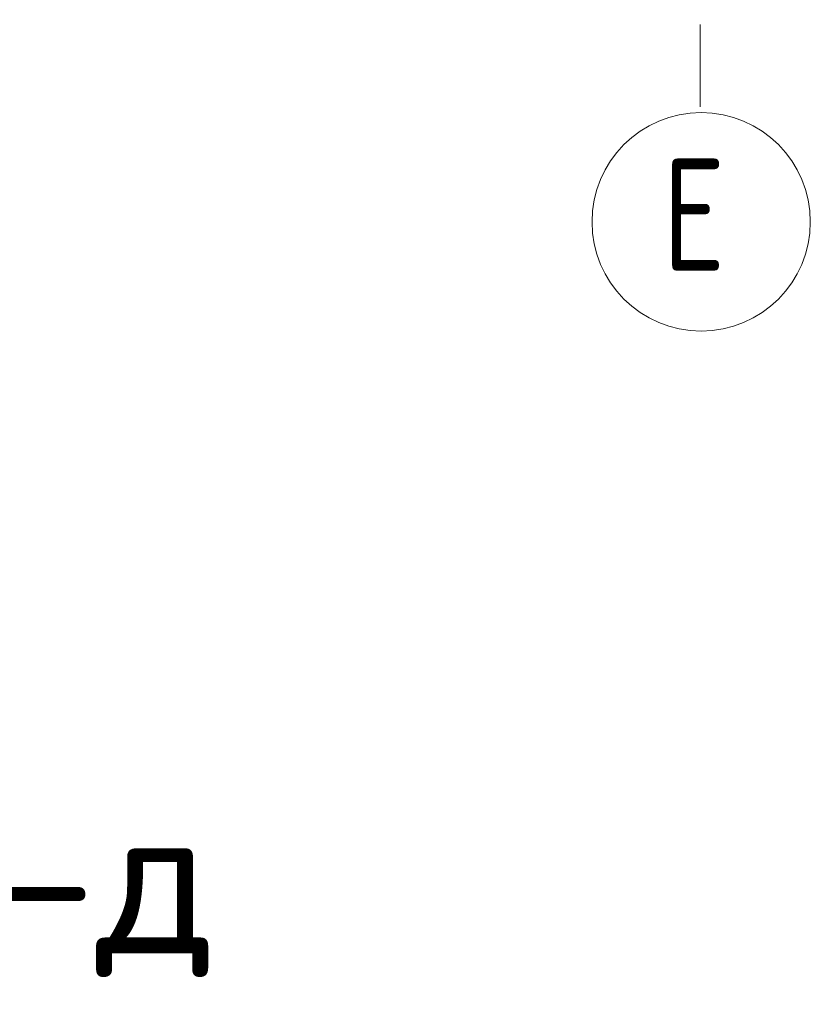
# Model space of a CAD drawing. Header units: metres. Extents: x -38 to 97, y -15 to 21.
# Tile 270 of 276: x 88.443 to 88.761, y -4.959 to -4.564. Entities that reach past the tile are written whole.
import ezdxf

# ---------------------------------------------------------------- set-up
doc = ezdxf.new("R2010")
doc.units = ezdxf.units.M
doc.linetypes.add('______11', pattern=[0.5, 0.4, -0.05, 0, -0.05])
doc.linetypes.add('______5', pattern=[1.1, 0.8, -0.1, 0.1, -0.1])
doc.layers.add('XR$4$Осевая линия (1)', color=7, linetype='______5', lineweight=13)
doc.layers.add('XR$5$Осевая линия (1)', color=7, linetype='______5', lineweight=13)
doc.styles.add('ISOCPEUR', font='txt')

msp = doc.modelspace()

# ---------------------------------------------------------------- linework, layer by layer
at = {"layer": 'XR$4$Осевая линия (1)', "color": 253, "linetype": '______11', "lineweight": 13, "true_color": 0xa0a0a0, "transparency": 33554687}
msp.add_line((88.71635, -4.06574), (88.71635, -4.59887), dxfattribs=at)
at = {"layer": 'XR$4$Осевая линия (1)', "color": 7, "linetype": 'Continuous', "lineweight": 13, "transparency": 33554687}
msp.add_circle((88.71672, -4.64502), 0.04386, dxfattribs=at)
at = {"layer": 'XR$5$Осевая линия (1)', "color": 253, "linetype": '______11', "lineweight": 13, "true_color": 0xa0a0a0, "transparency": 33554687}
msp.add_line((88.71635, -4.06574), (88.71635, -4.59887), dxfattribs=at)
at = {"layer": 'XR$5$Осевая линия (1)', "color": 7, "linetype": 'Continuous', "lineweight": 13, "transparency": 33554687}
msp.add_circle((88.71672, -4.64502), 0.04386, dxfattribs=at)

# ---------------------------------------------------------------- texts
at = {"color": 7, "linetype": 'Continuous', "lineweight": 13, "transparency": 33554687, "insert": (88.45315, -4.91352), "char_height": 0.06, "width": 0.1533913, "attachment_point": 5, "style": 'ISOCPEUR'}
msp.add_mtext('\\A1;{\\fISOCPEUR|i0|b0;\\H0.060000;\\W1.000000;\\C7;д-д}\\P', dxfattribs=at)
msp.add_mtext('\\A1;{\\fISOCPEUR|i0|b0;\\H0.060000;\\W1.000000;\\C7;д-д}\\P', dxfattribs=at)
at = {"layer": 'XR$4$Осевая линия (1)', "color": 7, "linetype": 'Continuous', "lineweight": 13, "transparency": 33554687, "insert": (88.70097, -4.66459), "char_height": 0.045, "width": 0.0489612, "attachment_point": 7, "style": 'ISOCPEUR'}
msp.add_mtext('\\W0.78;Е', dxfattribs=at)
at = {"layer": 'XR$5$Осевая линия (1)', "color": 7, "linetype": 'Continuous', "lineweight": 13, "transparency": 33554687, "insert": (88.70097, -4.66459), "char_height": 0.045, "width": 0.0489612, "attachment_point": 7, "style": 'ISOCPEUR'}
msp.add_mtext('\\W0.78;Е', dxfattribs=at)

doc.saveas('drawing.dxf')
